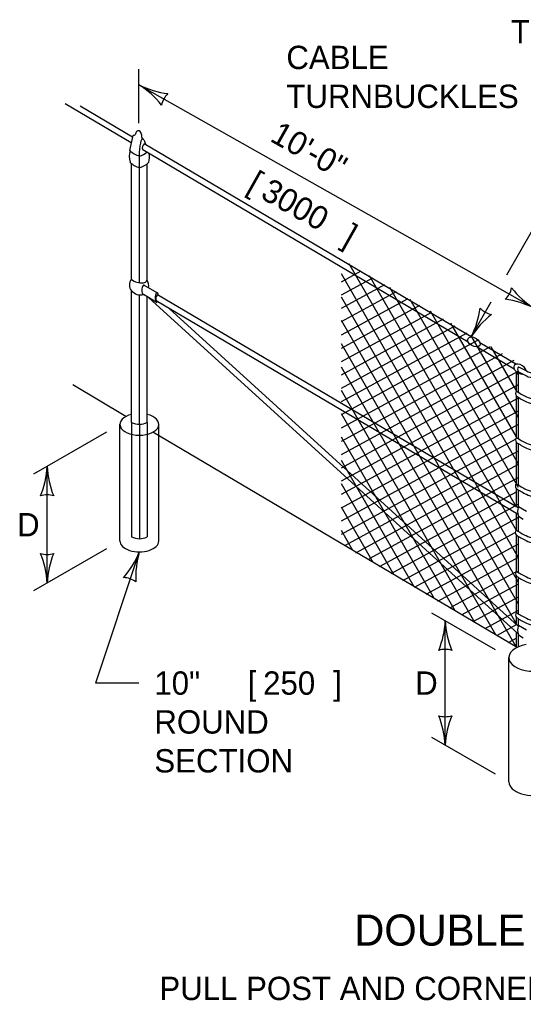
# Model space of a CAD drawing. Extents: x 49973.1 to 50021, y 49987.6 to 50015.4.
# Drawn here: x 49973.386 to 49974.681, y 50010.322 to 50012.844 of the extents above; entities that cross this region are included whole.
import ezdxf

# ---------------------------------------------------------------- set-up
doc = ezdxf.new("R2010")
doc.units = 0
for name, color, linetype in [('Level 1', 7, 'Continuous'), ('Level 2', 7, 'Continuous'), ('Level 3', 7, 'Continuous'), ('Level 4', 7, 'Continuous')]:
    doc.layers.add(name, color=color, linetype=linetype)

msp = doc.modelspace()

# ---------------------------------------------------------------- linework, layer by layer
at = {"layer": 'Level 1'}
for p, q in [((49973.6724, 50012.5273), (49973.5024, 50012.6278)), ((49973.6762, 50012.5423), (49973.5411, 50012.6222)), ((49973.6693, 50012.5078), (49973.6777, 50012.5467)), ((49974.5392, 50012.0148), (49973.7021, 50012.5097)), ((49974.5464, 50012.0281), (49973.7061, 50012.5247)), ((49973.6935, 50012.1676), (49973.6935, 50012.4935)), ((49973.6735, 50012.1762), (49973.6735, 50012.4739)), ((49973.7135, 50012.1739), (49973.7135, 50012.4739)), ((49974.6683, 50011.4603), (49974.2326, 50012.2164)), ((49974.213, 50012.1704), (49974.2638, 50012.1981)), ((49974.6683, 50011.397), (49974.213, 50012.1906)), ((49974.6627, 50011.5304), (49974.2851, 50012.1857)), ((49973.7392, 50012.1417), (49973.7052, 50012.1618)), ((49974.213, 50012.1362), (49974.2941, 50012.1804)), ((49974.213, 50012.102), (49974.3243, 50012.1628)), ((49973.6735, 50011.8085), (49973.6735, 50012.1467)), ((49973.6935, 50011.8035), (49973.6935, 50012.1364)), ((49973.7366, 50012.1181), (49973.7042, 50012.1372)), ((49973.7135, 50011.8081), (49973.7135, 50012.1317)), ((49974.6673, 50011.5886), (49973.7398, 50012.1369)), ((49974.213, 50012.0679), (49974.3545, 50012.1451)), ((49974.6683, 50011.3412), (49974.213, 50012.1306)), ((49974.6627, 50011.5902), (49974.3372, 50012.1552)), ((49973.7169, 50012.1298), (49974.6672, 50011.2646)), ((49974.6671, 50011.5713), (49973.7369, 50012.1211)), ((49974.213, 50012.0337), (49974.3848, 50012.1274)), ((49974.213, 50011.9997), (49974.415, 50012.1098)), ((49974.6683, 50011.6411), (49974.3895, 50012.1247)), ((49973.7702, 50012.1015), (49974.6677, 50011.2845)), ((49974.213, 50011.9653), (49974.4452, 50012.0921)), ((49974.6683, 50011.7012), (49974.4418, 50012.0941)), ((49974.213, 50011.9311), (49974.4755, 50012.0744)), ((49974.6649, 50011.2871), (49974.213, 50012.0704)), ((49974.213, 50011.8966), (49974.5058, 50012.0567)), ((49974.6627, 50011.7709), (49974.494, 50012.0636)), ((49974.213, 50011.8626), (49974.536, 50012.0391)), ((49974.6683, 50011.8213), (49974.5461, 50012.0332)), ((49974.213, 50011.8284), (49974.5663, 50012.0214)), ((49974.6625, 50011.2308), (49974.213, 50012.0106)), ((49974.5686, 50012.0142), (49974.6629, 50011.9583)), ((49974.213, 50011.7942), (49974.5966, 50012.0037)), ((49974.213, 50011.7603), (49974.6269, 50011.986)), ((49974.562, 50012.0026), (49974.657, 50011.9463)), ((49974.665, 50011.8874), (49974.5984, 50012.0026)), ((49974.213, 50011.7258), (49974.657, 50011.9685)), ((49974.6099, 50011.2618), (49974.213, 50011.9504)), ((49974.213, 50011.6919), (49974.6674, 50011.94)), ((49974.6627, 50011.8885), (49974.6627, 50011.9352)), ((49974.6627, 50011.9352), (49974.6683, 50011.9319)), ((49974.6683, 50011.8851), (49974.6683, 50011.9319)), ((49973.6591, 50011.8239), (49973.522, 50011.9049)), ((49974.213, 50011.658), (49974.6683, 50011.9062)), ((49974.5559, 50011.2938), (49974.213, 50011.8902)), ((49974.213, 50011.6238), (49974.6683, 50011.872)), ((49974.6627, 50011.7694), (49974.6627, 50011.8766)), ((49974.6683, 50011.7659), (49974.6683, 50011.8726)), ((49974.213, 50011.589), (49974.6683, 50011.8379)), ((49974.5052, 50011.3237), (49974.213, 50011.8303)), ((49973.6435, 50011.5035), (49973.6435, 50011.8035)), ((49973.7435, 50011.5035), (49973.7435, 50011.8035)), ((49974.213, 50011.5553), (49974.6683, 50011.8038)), ((49974.6646, 50011.2295), (49973.728, 50011.7832)), ((49974.4526, 50011.3548), (49974.213, 50011.7703)), ((49974.213, 50011.521), (49974.6604, 50011.7651)), ((49974.6627, 50011.6505), (49974.6627, 50011.7575)), ((49974.6683, 50011.647), (49974.6683, 50011.7533)), ((49974.2214, 50011.4916), (49974.6683, 50011.7354)), ((49974.4002, 50011.3858), (49974.213, 50011.7104)), ((49974.2503, 50011.4731), (49974.6685, 50011.7013)), ((49974.2853, 50011.458), (49974.6689, 50011.6673)), ((49974.3475, 50011.4169), (49974.213, 50011.6503)), ((49974.3108, 50011.4378), (49974.6627, 50011.6298)), ((49974.6627, 50011.5912), (49974.6627, 50011.6385)), ((49974.6683, 50011.5911), (49974.6683, 50011.6344)), ((49974.295, 50011.448), (49974.213, 50011.5903)), ((49974.3408, 50011.42), (49974.6676, 50011.5984)), ((49974.6683, 50011.5917), (49974.6885, 50011.5799)), ((49974.3709, 50011.4021), (49974.6697, 50011.5652)), ((49974.6627, 50011.5309), (49974.6627, 50011.5741)), ((49974.668, 50011.5671), (49974.6806, 50011.5597)), ((49974.6683, 50011.5273), (49974.6683, 50011.5671)), ((49974.2424, 50011.4791), (49974.213, 50011.5301)), ((49974.4008, 50011.3844), (49974.6595, 50011.5255)), ((49974.6627, 50011.4253), (49974.6627, 50011.5186)), ((49974.6683, 50011.4217), (49974.6683, 50011.515)), ((49974.4308, 50011.3666), (49974.6682, 50011.4962)), ((49974.4609, 50011.3488), (49974.6682, 50011.4619)), ((49974.492, 50011.3316), (49974.6616, 50011.4241)), ((49974.6627, 50011.3188), (49974.6627, 50011.4133)), ((49974.6683, 50011.3156), (49974.6683, 50011.4093)), ((49974.522, 50011.3138), (49974.6681, 50011.3936)), ((49974.5521, 50011.296), (49974.6683, 50011.3594)), ((49974.5822, 50011.2783), (49974.6683, 50011.3253)), ((49974.6627, 50011.2891), (49974.6627, 50011.3071)), ((49974.6683, 50011.2864), (49974.6683, 50011.3028)), ((49974.6124, 50011.2604), (49974.6635, 50011.2884)), ((49974.6683, 50011.2865), (49974.6885, 50011.2747)), ((49974.6424, 50011.2427), (49974.6624, 50011.2536)), ((49974.6627, 50011.2313), (49974.6627, 50011.2686)), ((49974.668, 50011.2619), (49974.6806, 50011.2545)), ((49974.6683, 50011.2318), (49974.6683, 50011.2617)), ((49974.6435, 50010.8835), (49974.6435, 50011.2035))]:
    msp.add_line(p, q, dxfattribs=at)
for centre, radius, start, end in [((49973.6707, 50012.5611), 0.016, 295.9249, 302.4986), ((49973.6809, 50012.5502), 0.00296, 239.9045, 302.5213), ((49973.6988, 50012.5302), 0.00892, 58.7951, 78.2043), ((49973.7131, 50012.5148), 0.0121, 124.9931, 205.1052), ((49973.7167, 50012.4928), 0.0496, 162.4104, 197.5823), ((49973.707, 50012.5439), 0.0521, 223.7766, 255.0811), ((49973.6815, 50012.5413), 0.0492, 284.1707, 309.66), ((49973.656, 50012.4926), 0.0633, 346.2869, 6.5588), ((49973.707, 50012.5139), 0.0521, 223.7766, 255.0811), ((49973.6815, 50012.5113), 0.0492, 284.1707, 316.9078), ((49973.6916, 50012.1621), 0.0237, 141.8752, 219.6636), ((49973.6978, 50012.205), 0.0377, 228.7121, 279.0641), ((49973.7039, 50012.178), 0.0102, 269.16, 338.2202), ((49973.6859, 50012.1585), 0.0317, 352.9842, 29.8194), ((49973.6967, 50012.1672), 0.0309, 220.7866, 284.0306), ((49973.7507, 50012.1268), 0.0149, 137.2659, 202.5526), ((49973.7291, 50012.1365), 0.0127, 356.242, 19.29), ((49973.7336, 50012.121), 0.00599, 320.3441, 346.2477), ((49974.6743, 50011.9453), 0.00871, 133.7268, 227.704), ((49974.6691, 50011.8825), 0.00871, 133.6634, 227.09), ((49973.6939, 50011.8481), 0.0445, 242.7309, 296.121), ((49974.669, 50011.7635), 0.00871, 133.6634, 227.09), ((49974.6689, 50011.6445), 0.00871, 133.6634, 227.09), ((49974.7006, 50011.579), 0.0346, 158.48, 200.0855), ((49974.6682, 50011.5254), 0.00871, 133.6634, 227.09), ((49974.6691, 50011.4193), 0.00871, 133.6634, 227.09), ((49974.6691, 50011.313), 0.00871, 133.6634, 227.09), ((49974.7006, 50011.2738), 0.0346, 158.48, 200.0855)]:
    msp.add_arc(centre, radius, start, end, dxfattribs=at)
for centre, major_axis, ratio, start_param, end_param in [((49973.6908, 50012.5413), (0.0001, 0.0176), 0.514964, 4.687034, 7.484081), ((49973.7047, 50012.1495), (0.0005, 0.0123), 0.386165, 5.88302, 9.422279), ((49973.7388, 50012.1294), (0.0005, 0.0123), 0.386165, 5.88302, 9.404785), ((49974.6719, 50011.9456), (-0.015, 0.009), 0.610393, 3.559041, 7.997344), ((49974.6719, 50011.9456), (-0.015, 0.009), 0.610393, 1.714159, 2.374886), ((49973.6935, 50011.8035), (-0.05, 0), 0.560136, 5.123906, 10.584057), ((49973.6935, 50011.5035), (-0.05, 0), 0.560136, 0, 3.141593), ((49974.7085, 50011.2035), (0.065, 0), 0.543263, 1.885894, 7.541224), ((49974.7085, 50010.8835), (-0.065, 0), 0.54167, 0, 3.141593)]:
    msp.add_ellipse(centre, major_axis=major_axis, ratio=ratio, start_param=start_param, end_param=end_param, dxfattribs=at)
msp.add_ellipse((49974.5535, 50012.0153), major_axis=(-0.015, 0.009), ratio=0.610393, dxfattribs=at)
for points in [[(49973.6935, 50012.4935), (49973.703, 50012.5373), (49973.7104, 50012.5222)], [(49973.6999, 50012.5408), (49973.7001, 50012.5395), (49973.7006, 50012.5389)], [(49974.6683, 50011.9516), (49974.6885, 50011.9408), (49974.7085, 50011.9355), (49974.7291, 50011.9408)], [(49974.6684, 50011.9389), (49974.6886, 50011.9281), (49974.7086, 50011.9228), (49974.7292, 50011.9281)], [(49974.663, 50011.8888), (49974.6885, 50011.8742), (49974.7085, 50011.8689), (49974.7291, 50011.8742)], [(49974.6631, 50011.8761), (49974.6886, 50011.8615), (49974.7086, 50011.8562), (49974.7292, 50011.8615)], [(49974.6629, 50011.7698), (49974.6884, 50011.7552), (49974.7084, 50011.7499), (49974.729, 50011.7552)], [(49974.663, 50011.7571), (49974.6885, 50011.7425), (49974.7085, 50011.7372), (49974.7291, 50011.7425)], [(49974.6628, 50011.6508), (49974.6883, 50011.6362), (49974.7083, 50011.6309), (49974.7289, 50011.6362)], [(49974.6629, 50011.6381), (49974.6884, 50011.6235), (49974.7084, 50011.6182), (49974.729, 50011.6235)], [(49974.6621, 50011.5317), (49974.6876, 50011.5171), (49974.7076, 50011.5118), (49974.7282, 50011.5171)], [(49974.6622, 50011.519), (49974.6877, 50011.5044), (49974.7077, 50011.4991), (49974.7283, 50011.5044)], [(49974.663, 50011.4256), (49974.6885, 50011.411), (49974.7085, 50011.4057), (49974.7291, 50011.411)], [(49974.6631, 50011.4129), (49974.6886, 50011.3983), (49974.7086, 50011.393), (49974.7292, 50011.3983)], [(49974.663, 50011.3193), (49974.6885, 50011.3047), (49974.7085, 50011.2994), (49974.7291, 50011.3047)], [(49974.6631, 50011.3066), (49974.6886, 50011.292), (49974.7086, 50011.2867), (49974.7292, 50011.292)]]:
    msp.add_spline(points, degree=3, dxfattribs=at)
at = {"layer": 'Level 3'}
for p, q in [((49973.6923, 50012.5782), (49973.6923, 50012.7168)), ((49973.6923, 50012.6768), (49974.6013, 50012.1629)), ((49974.6381, 50012.188), (49974.9013, 50012.6472)), ((49974.6013, 50012.1629), (49974.7085, 50012.1022)), ((49974.5464, 50012.0281), (49974.5983, 50012.1186)), ((49973.6089, 50011.7835), (49973.4217, 50011.6754)), ((49973.4563, 50011.3954), (49973.4563, 50011.6954)), ((49973.6089, 50011.4835), (49973.4217, 50011.3754)), ((49973.6933, 50011.4755), (49973.5809, 50011.138)), ((49974.6089, 50011.2236), (49974.4453, 50011.318)), ((49974.4799, 50010.978), (49974.4799, 50011.2981)), ((49973.692, 50011.138), (49973.5809, 50011.138)), ((49974.6089, 50010.9035), (49974.4453, 50010.9979))]:
    msp.add_line(p, q, dxfattribs=at)
for centre, radius, start, end in [((49973.575, 50012.488), 0.2223, 37.9705, 58.154), ((49973.7969, 50012.8851), 0.233, 243.3418, 262.5916), ((49973.804, 50012.6137), 0.0548, 132.6533, 168.3756), ((49974.5969, 50012.1653), 0.0548, 312.6533, 348.3756), ((49974.8259, 50012.2911), 0.2223, 217.9705, 238.154), ((49974.604, 50011.894), 0.233, 63.3418, 82.5916), ((49974.3491, 50012.1307), 0.2223, 332.5308, 352.7143), ((49974.7425, 50011.9024), 0.233, 128.0932, 147.343), ((49974.6101, 50012.1394), 0.0548, 222.3092, 258.0315), ((49973.2342, 50011.7046), 0.2223, 337.456, 357.6395), ((49973.6891, 50011.7069), 0.233, 182.8273, 202.0772), ((49973.4563, 50011.5672), 0.0548, 72.1388, 107.8612), ((49973.4862, 50011.5563), 0.2223, 318.4999, 338.6834), ((49973.9172, 50011.4108), 0.233, 163.8712, 183.1211), ((49973.4563, 50011.5236), 0.0548, 252.1388, 287.8612), ((49973.2236, 50011.3839), 0.233, 2.8273, 22.0772), ((49973.6785, 50011.3863), 0.2223, 157.456, 177.6395), ((49973.6517, 50011.3543), 0.0548, 53.1827, 88.9051), ((49974.2578, 50011.3072), 0.2223, 337.456, 357.6395), ((49974.7127, 50011.3096), 0.233, 182.8273, 202.0772), ((49974.4799, 50011.1699), 0.0548, 72.1388, 107.8612), ((49974.4799, 50011.1062), 0.0548, 252.1388, 287.8612), ((49974.2472, 50010.9665), 0.233, 2.8273, 22.0772), ((49974.7021, 50010.9688), 0.2223, 157.456, 177.6395)]:
    msp.add_arc(centre, radius, start, end, dxfattribs=at)
at = {"layer": 'Level 4'}
for p, q in [((49973.6735, 50011.8085), (49973.6735, 50011.5142)), ((49973.6935, 50011.8035), (49973.6935, 50011.5091)), ((49973.7135, 50011.8081), (49973.7135, 50011.5137))]:
    msp.add_line(p, q, dxfattribs=at)
msp.add_arc((49973.694, 50011.5538), 0.0445, 242.586, 295.9785, dxfattribs=at)

# ---------------------------------------------------------------- texts
at = {"layer": 'Level 2'}
for s, height, p in [('TOP CABLE', 0.06, (49974.6485, 50012.7835)), ('CABLE', 0.06, (49974.0714, 50012.7172)), ('TURNBUCKLES', 0.06, (49974.0714, 50012.6172)), ('D', 0.06, (49973.379, 50011.5154)), ('10" ', 0.06, (49973.732, 50011.108)), ('[', 0.06, (49973.972, 50011.108)), ('250', 0.06, (49974.0117, 50011.108)), (']', 0.06, (49974.1917, 50011.108)), ('D', 0.06, (49974.4026, 50011.108)), ('ROUND', 0.06, (49973.732, 50011.008)), ('SECTION', 0.06, (49973.732, 50010.908)), ('DOUBLE PANEL', 0.08, (49974.246, 50010.4626)), ('PULL POST AND CORNER POST BRACING', 0.06, (49973.7449, 50010.3226))]:
    msp.add_text(s, height=height, dxfattribs=at).set_placement(p)
for s, p in [('10\'-0"', (49974.0265, 50012.5334)), ('[', (49973.9673, 50012.4061)), ('3000', (49974.0019, 50012.3866)), (']', (49974.2111, 50012.269))]:
    msp.add_text(s, height=0.06, rotation=330.6353, dxfattribs=at).set_placement(p)

doc.saveas('drawing.dxf')
